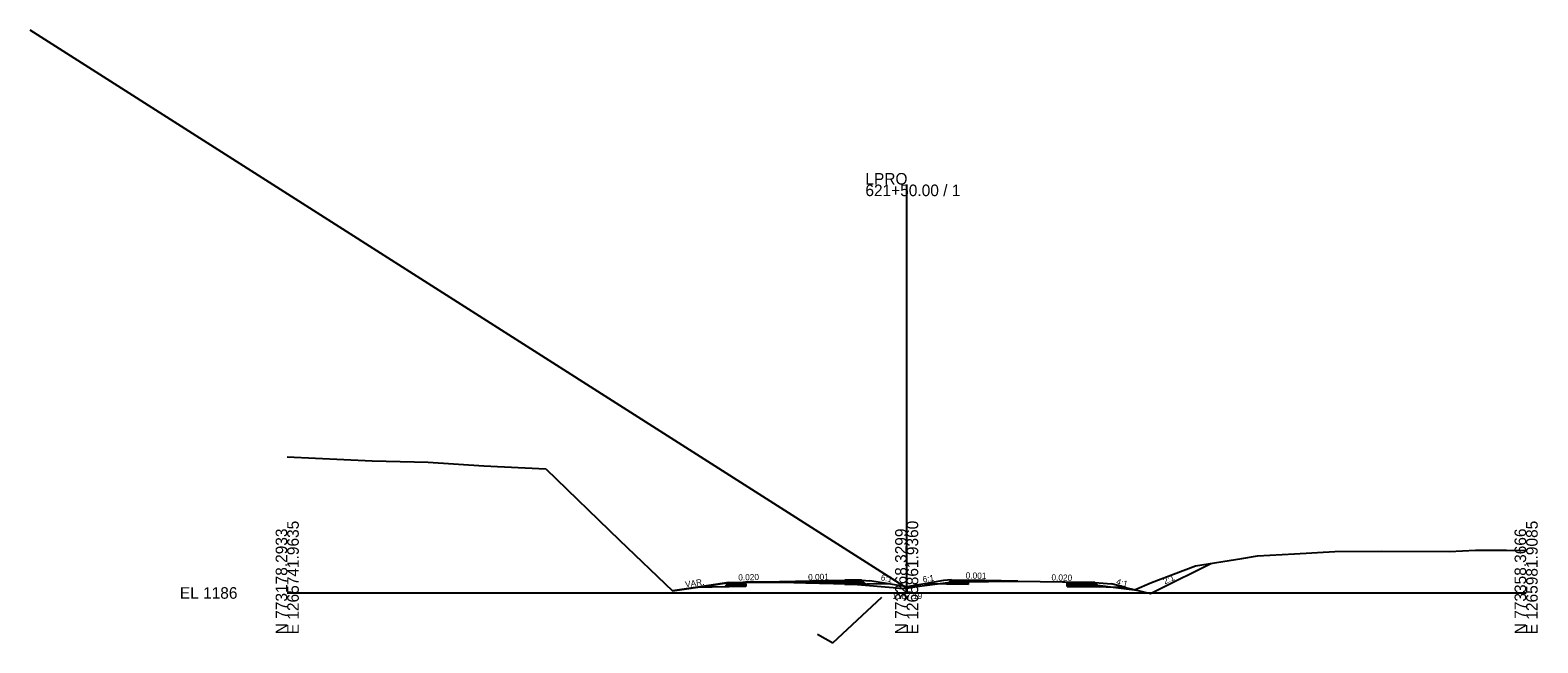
# Model space of a CAD drawing. Extents: x -3833 to 1267678, y -522 to 773248.
# Drawn here: x 2937.8 to 3302.8, y 2487.9 to 2636.3 of the extents above; entities that cross this region are included whole.
import ezdxf

# ---------------------------------------------------------------- set-up
doc = ezdxf.new("R2010")
doc.units = 0
for name, color, linetype in [('Exist Cross Section Cell', 7, 'Continuous'), ('Exist XS Center Line Elevation Label', 7, 'Continuous'), ('Exist XS Ground Line', 7, 'Continuous'), ('Prop CMT DNC', 7, 'Continuous'), ('Prop CMT Pvmt Course 1', 7, 'Continuous'), ('Prop CMT Shld Paved Course 1', 7, 'Continuous'), ('Prop CMT Shld Paved Course 2', 7, 'Continuous'), ('Prop CMT Shld Paved Course 4', 7, 'Continuous'), ('Prop CMT Slope Grass', 7, 'Continuous'), ('Prop CMT Subgrade Earthwork', 7, 'Continuous'), ('Prop Corridor Mesh Bottom', 7, 'Continuous'), ('Prop XS Ditch Slope Text', 7, 'Continuous'), ('Prop XS Finish Grade', 7, 'Continuous'), ('Prop XS SE Text', 7, 'Continuous'), ('Scratch_Level_1', 7, 'Continuous'), ('Scratch_Level_5', 7, 'Continuous')]:
    doc.layers.add(name, color=color, linetype=linetype)

msp = doc.modelspace()

# ---------------------------------------------------------------- linework, layer by layer
at = {"layer": 'Exist Cross Section Cell'}
for p, q in [((3150, 2500), (3150, 2598.87)), ((3000, 2500), (3150, 2500)), ((3150, 2500), (3300, 2500))]:
    msp.add_line(p, q, dxfattribs=at)
at = {"layer": 'Exist XS Ground Line'}
for p, q in [((3000, 2532.96), (3020.57, 2532)), ((3020.57, 2532), (3034.16, 2531.63)), ((3034.16, 2531.63), (3047.57, 2530.77)), ((3047.57, 2530.77), (3062.61, 2530.04)), ((3062.61, 2530.04), (3080.45, 2512.77)), ((3080.45, 2512.77), (3093.27, 2500.52)), ((3219.93, 2506.59), (3231.19, 2508.34)), ((3231.19, 2508.34), (3234.93, 2508.97)), ((3234.93, 2508.97), (3243.93, 2509.46)), ((3243.93, 2509.46), (3253.72, 2510)), ((3253.72, 2510), (3265.06, 2510.1)), ((3265.06, 2510.1), (3281.48, 2510.04)), ((3281.48, 2510.04), (3287.73, 2510.34)), ((3287.73, 2510.34), (3290.38, 2510.33)), ((3290.38, 2510.33), (3295.22, 2510.33)), ((3295.22, 2510.33), (3300, 2510.27)), ((3209.29, 2502.5), (3219.93, 2506.59)), ((3093.27, 2500.52), (3103.36, 2501.99)), ((3103.36, 2501.99), (3106.41, 2502.48)), ((3106.41, 2502.48), (3110.35, 2502.59)), ((3110.35, 2502.59), (3111.46, 2502.63)), ((3111.46, 2502.63), (3113.87, 2502.62)), ((3113.87, 2502.62), (3122.66, 2502.57)), ((3122.66, 2502.57), (3125.58, 2502.49)), ((3125.58, 2502.49), (3135.63, 2502.2)), ((3135.63, 2502.2), (3136.27, 2502.17)), ((3136.27, 2502.17), (3138.09, 2502.08)), ((3138.09, 2502.08), (3146.7, 2501.29)), ((3146.7, 2501.29), (3149.09, 2501.07)), ((3149.09, 2501.07), (3150, 2501.19)), ((3150, 2501.19), (3152.49, 2501.53)), ((3152.49, 2501.53), (3159.98, 2502.54)), ((3159.98, 2502.54), (3160.3, 2502.55)), ((3160.3, 2502.55), (3163.53, 2502.67)), ((3163.53, 2502.67), (3164.7, 2502.69)), ((3164.7, 2502.69), (3175, 2502.85)), ((3175, 2502.85), (3176.88, 2502.83)), ((3176.88, 2502.83), (3187.75, 2502.69)), ((3187.75, 2502.69), (3188.3, 2502.66)), ((3188.3, 2502.66), (3191.79, 2502.47)), ((3191.79, 2502.47), (3200.64, 2501.35)), ((3200.64, 2501.35), (3205.19, 2500.75)), ((3205.19, 2500.75), (3209.29, 2502.5))]:
    msp.add_line(p, q, dxfattribs=at)
at = {"layer": 'Prop CMT Pvmt Course 1'}
for p, q in [((3111, 2502.61), (3111.38, 2502.64)), ((3111.38, 2502.64), (3111, 2502.61)), ((3111.01, 2502.37), (3111, 2502.61)), ((3111, 2502.61), (3111.01, 2502.37)), ((3111.38, 2502.64), (3123.04, 2502.86)), ((3123.04, 2502.61), (3111.38, 2502.64)), ((3123.04, 2502.86), (3135.06, 2503.06)), ((3123.04, 2502.86), (3123.04, 2502.86)), ((3135.06, 2502.81), (3123.04, 2502.61)), ((3123.04, 2502.61), (3123.04, 2502.61)), ((3135.06, 2503.06), (3135.06, 2503.06)), ((3135.06, 2503.06), (3135.06, 2502.81)), ((3135.06, 2502.81), (3135.06, 2502.81)), ((3135.06, 2502.81), (3135.06, 2502.81)), ((3176.88, 2502.88), (3164.88, 2503.08)), ((3164.88, 2503.08), (3164.88, 2503.08)), ((3164.88, 2503.08), (3164.88, 2502.83)), ((3164.88, 2502.83), (3164.88, 2502.83)), ((3164.88, 2502.83), (3164.88, 2502.83)), ((3176.88, 2502.88), (3176.88, 2502.88))]:
    msp.add_line(p, q, dxfattribs=at)
at = {"layer": 'Prop CMT Shld Paved Course 1'}
for p, q in [((3106.7, 2502.29), (3106.93, 2502.54)), ((3111.01, 2502.37), (3106.7, 2502.29)), ((3106.93, 2502.54), (3111.01, 2502.61)), ((3111, 2502.61), (3111.01, 2502.37)), ((3139.06, 2503.13), (3135.06, 2503.06)), ((3135.06, 2503.06), (3135.06, 2502.81)), ((3135.06, 2502.81), (3139.31, 2502.89)), ((3135.06, 2502.81), (3135.06, 2502.81)), ((3139.31, 2502.89), (3139.06, 2503.13)), ((3139.06, 2503.13), (3139.06, 2503.13)), ((3139.31, 2502.89), (3139.31, 2502.89)), ((3139.31, 2502.89), (3139.31, 2502.89)), ((3160.64, 2502.91), (3160.88, 2503.15)), ((3164.88, 2502.83), (3160.64, 2502.91)), ((3160.88, 2503.15), (3164.88, 2503.08)), ((3164.88, 2503.08), (3164.88, 2502.83)), ((3188.87, 2502.64), (3188.87, 2502.39)), ((3195.59, 2502.51), (3188.87, 2502.64)), ((3188.87, 2502.39), (3195.84, 2502.26)), ((3195.84, 2502.26), (3195.59, 2502.51))]:
    msp.add_line(p, q, dxfattribs=at)
at = {"layer": 'Prop CMT Shld Paved Course 2'}
for p, q in [((3106.38, 2501.95), (3106.7, 2502.29)), ((3111.02, 2502.03), (3106.38, 2501.95)), ((3106.7, 2502.29), (3111.01, 2502.37)), ((3111.01, 2502.37), (3111.02, 2502.03)), ((3122.66, 2502.57), (3121.56, 2502.58)), ((3121.56, 2502.58), (3121.56, 2502.58)), ((3122.66, 2502.6), (3123.04, 2502.61)), ((3122.66, 2502.6), (3122.66, 2502.6)), ((3122.66, 2502.6), (3122.66, 2502.6)), ((3123.04, 2502.56), (3122.66, 2502.57)), ((3122.66, 2502.57), (3122.66, 2502.57)), ((3122.66, 2502.57), (3122.66, 2502.57)), ((3123.04, 2502.61), (3125.58, 2502.65)), ((3125.58, 2502.49), (3123.04, 2502.56)), ((3125.58, 2502.65), (3135.06, 2502.81)), ((3125.58, 2502.65), (3125.58, 2502.65)), ((3129.43, 2502.38), (3125.58, 2502.49)), ((3125.58, 2502.49), (3125.58, 2502.49)), ((3135.06, 2502.47), (3129.43, 2502.38)), ((3129.43, 2502.38), (3129.43, 2502.38)), ((3139.31, 2502.89), (3135.06, 2502.81)), ((3135.06, 2502.81), (3135.06, 2502.47)), ((3135.06, 2502.81), (3135.06, 2502.81)), ((3135.06, 2502.81), (3135.06, 2502.47)), ((3135.06, 2502.47), (3139.63, 2502.56)), ((3135.06, 2502.47), (3135.06, 2502.47)), ((3135.06, 2502.47), (3135.06, 2502.47)), ((3135.06, 2502.47), (3135.06, 2502.47)), ((3139.63, 2502.56), (3139.31, 2502.89)), ((3139.31, 2502.89), (3139.31, 2502.89)), ((3139.63, 2502.56), (3139.63, 2502.56)), ((3139.63, 2502.56), (3139.63, 2502.56)), ((3160.31, 2502.58), (3160.64, 2502.91)), ((3164.88, 2502.49), (3160.31, 2502.58)), ((3160.64, 2502.91), (3164.88, 2502.83)), ((3164.88, 2502.83), (3164.88, 2502.49)), ((3164.88, 2502.83), (3164.88, 2502.83)), ((3164.88, 2502.83), (3164.88, 2502.69)), ((3164.88, 2502.69), (3169.04, 2502.76)), ((3164.88, 2502.69), (3164.88, 2502.69)), ((3164.88, 2502.69), (3164.88, 2502.69)), ((3169.04, 2502.76), (3169.04, 2502.76)), ((3169.04, 2502.76), (3169.04, 2502.76)), ((3188.87, 2502.39), (3188.87, 2502.05)), ((3195.84, 2502.26), (3188.87, 2502.39)), ((3188.87, 2502.05), (3196.18, 2501.92)), ((3196.18, 2501.92), (3195.84, 2502.26))]:
    msp.add_line(p, q, dxfattribs=at)
at = {"layer": 'Prop CMT Shld Paved Course 4'}
for p, q in [((3105.95, 2501.48), (3106.38, 2501.95)), ((3111.03, 2501.58), (3105.95, 2501.48)), ((3106.38, 2501.95), (3106.88, 2501.96)), ((3106.88, 2501.96), (3111.02, 2502.03)), ((3111.02, 2502.03), (3111.03, 2501.58)), ((3139.13, 2502.55), (3135.06, 2502.47)), ((3135.06, 2502.47), (3135.06, 2502.02)), ((3135.06, 2502.02), (3140.09, 2502.11)), ((3135.06, 2502.02), (3135.06, 2502.02)), ((3139.63, 2502.56), (3139.13, 2502.55)), ((3139.13, 2502.55), (3139.13, 2502.55)), ((3140.09, 2502.11), (3139.63, 2502.56)), ((3139.63, 2502.56), (3139.63, 2502.56)), ((3140.09, 2502.11), (3140.09, 2502.11)), ((3140.09, 2502.11), (3140.09, 2502.11)), ((3159.86, 2502.13), (3160.31, 2502.58)), ((3164.88, 2502.04), (3159.86, 2502.13)), ((3160.31, 2502.58), (3160.81, 2502.57)), ((3160.81, 2502.57), (3164.88, 2502.49)), ((3164.88, 2502.49), (3164.88, 2502.04)), ((3188.87, 2502.05), (3188.87, 2501.6)), ((3195.68, 2501.93), (3188.87, 2502.05)), ((3188.87, 2501.6), (3196.65, 2501.45)), ((3196.18, 2501.92), (3195.68, 2501.93)), ((3196.65, 2501.45), (3196.18, 2501.92))]:
    msp.add_line(p, q, dxfattribs=at)
at = {"layer": 'Prop CMT Slope Grass'}
for p, q in [((3106.93, 2502.54), (3098.86, 2501.35)), ((3139.06, 2503.13), (3141.06, 2502.97)), ((3145.63, 2502.21), (3141.06, 2502.97)), ((3158.88, 2502.99), (3154.4, 2502.23)), ((3160.88, 2503.15), (3158.88, 2502.99)), ((3195.59, 2502.51), (3199.59, 2502.19)), ((3203.01, 2501.34), (3199.59, 2502.19))]:
    msp.add_line(p, q, dxfattribs=at)
at = {"layer": 'Prop CMT Subgrade Earthwork'}
for p, q in [((3111.03, 2501.58), (3098.86, 2501.35)), ((3111.03, 2501.58), (3111, 2502.61)), ((3135.06, 2502.02), (3135.06, 2502.22)), ((3145.63, 2502.21), (3135.06, 2502.02)), ((3164.88, 2502.04), (3154.4, 2502.23)), ((3164.89, 2502.69), (3164.88, 2502.04)), ((3188.87, 2501.6), (3188.87, 2502.63)), ((3203.01, 2501.34), (3188.87, 2501.6))]:
    msp.add_line(p, q, dxfattribs=at)
at = {"layer": 'Prop Corridor Mesh Bottom'}
for p, q in [((3111, 2502.61), (3111.01, 2502.37)), ((3135.06, 2503.06), (3135.06, 2502.81)), ((3164.88, 2503.08), (3164.88, 2502.83)), ((3188.87, 2502.64), (3188.87, 2502.39))]:
    msp.add_line(p, q, dxfattribs=at)
at = {"layer": 'Prop XS Finish Grade'}
for p, q in [((3098.86, 2501.35), (3093.26, 2500.53)), ((3150, 2501.48), (3145.63, 2502.21)), ((3154.4, 2502.23), (3150, 2501.48)), ((3150, 2501.48), (3150, 2501.48)), ((3150, 2501.48), (3150, 2501.48)), ((3199.59, 2502.19), (3199.59, 2502.19)), ((3203.01, 2501.34), (3209.01, 2499.84))]:
    msp.add_line(p, q, dxfattribs=at)
msp.add_lwpolyline([(3209.01, 2499.84), (3211.01, 2500.84), (3223.67, 2507.17)], dxfattribs=at)
at = {"layer": 'Scratch_Level_1'}
msp.add_line((3150, 2501.19), (2937.75, 2636.25), dxfattribs=at)
at = {"layer": 'Scratch_Level_5'}
for p, q in [((3132.16, 2487.93), (3144.01, 2498.95)), ((3128.37, 2490.03), (3132.16, 2487.93))]:
    msp.add_line(p, q, dxfattribs=at)

# ---------------------------------------------------------------- texts
at = {"layer": 'Exist Cross Section Cell'}
for s, p in [('LPRO', (3140, 2598.87)), ('621+50.00 / 1', (3140, 2596.07)), ('EL 1186', (2974, 2498.6))]:
    msp.add_text(s, height=2.8, dxfattribs=at).set_placement(p)
for s, p in [('E 1265741.9635', (3002.8, 2490)), ('E 1265861.9360', (3152.8, 2490)), ('E 1265981.9085', (3302.8, 2490)), ('N 773178.2933', (3000, 2490)), ('N 773268.3299', (3150, 2490)), ('N 773358.3666', (3300, 2490))]:
    msp.add_text(s, height=2.8, rotation=90, dxfattribs=at).set_placement(p)
at = {"layer": 'Exist XS Center Line Elevation Label'}
msp.add_text('1187.19', height=1.5, dxfattribs=at).set_placement((3146.51, 2498.54))
at = {"layer": 'Prop CMT DNC'}
for p in [(3106.84, 2502.49), (3106.93, 2502.54), (3106.93, 2502.54), (3123.03, 2502.86), (3135.06, 2503.06), (3135.06, 2503.06), (3139.06, 2503.13), (3141.06, 2502.97), (3158.88, 2502.99), (3160.88, 2503.15), (3164.88, 2503.08), (3164.88, 2503.08), (3176.88, 2502.88), (3188.87, 2502.64), (3188.87, 2502.64), (3205.31, 2500.79)]:
    msp.add_text('X', height=0.00025, dxfattribs=at).set_placement(p)
at = {"layer": 'Prop XS Ditch Slope Text'}
for s, rotation, p in [('6:1', 346.8183, (3143.63, 2503.11)), ('VAR.', 8.224, (3096.46, 2501.32)), ('6:1', 8.224, (3153.98, 2502.53)), ('4:1', 344.5428, (3200.61, 2502.1)), ('2:1', 23.8989, (3212.52, 2502.06))]:
    msp.add_text(s, height=1.5, rotation=rotation, dxfattribs=at).set_placement(p)
at = {"layer": 'Prop XS SE Text'}
for s, rotation, p in [('0.020', 1.397, (3109.24, 2503.01)), ('0.001', 1.299, (3126.15, 2503.06)), ('0.001', 358.8542, (3164.28, 2503.5)), ('0.020', 358.8542, (3185.05, 2503.03))]:
    msp.add_text(s, height=1.5, rotation=rotation, dxfattribs=at).set_placement(p)

doc.saveas('drawing.dxf')
